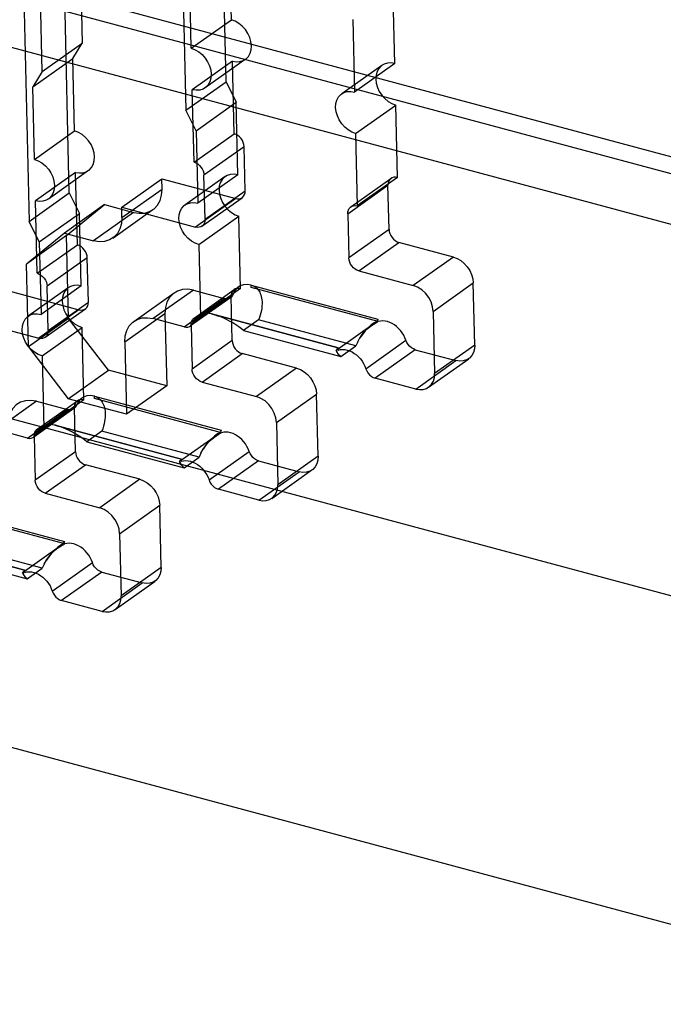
# Model space of a CAD drawing. Header units: millimetres. Extents: x 6 to 414, y 7 to 290.
# Tile 263 of 341: x 194.497 to 194.775, y 135.113 to 135.539. Entities that reach past the tile are written whole.
import ezdxf

# ---------------------------------------------------------------- set-up
doc = ezdxf.new("R2010")
doc.units = ezdxf.units.MM
doc.header["$LTSCALE"] = 23.1
doc.layers.get('0').update_dxf_attribs({"linetype": 'CONTINUOUS'})
doc.layers.add('_60383', color=7, linetype='CONTINUOUS')

msp = doc.modelspace()

# ---------------------------------------------------------------- linework, layer by layer
at = {"color": 6, "linetype": 'Continuous'}
for p, q in [((194.5208, 135.65842), (194.52388, 135.52862)), ((194.50653, 135.51632), (194.50346, 135.64612)), ((194.58604, 135.51194), (194.58339, 135.62384)), ((194.56605, 135.61154), (194.5687, 135.49963)), ((194.51829, 135.46388), (194.51564, 135.57578)), ((194.58835, 135.53871), (194.58761, 135.57005)), ((194.4983, 135.56348), (194.50095, 135.45158)), ((194.57101, 135.52641), (194.57027, 135.55774)), ((194.65892, 135.51978), (194.65818, 135.55111)), ((194.57101, 135.52641), (194.58835, 135.53871)), ((194.64084, 135.53881), (194.64158, 135.50748)), ((194.50653, 135.51632), (194.52388, 135.52862)), ((194.51986, 135.52199), (194.52388, 135.52862)), ((194.50251, 135.50969), (194.51986, 135.52199)), ((194.5206, 135.49066), (194.51986, 135.52199)), ((194.58878, 135.52081), (194.57143, 135.50851)), ((194.59435, 135.5216), (194.57701, 135.5093)), ((194.58952, 135.48948), (194.58878, 135.52081)), ((194.65892, 135.51978), (194.64158, 135.50748)), ((194.50653, 135.51632), (194.50251, 135.50969)), ((194.65335, 135.51898), (194.636, 135.50668)), ((194.5687, 135.49963), (194.58604, 135.51194)), ((194.58604, 135.51194), (194.59043, 135.50306)), ((194.50326, 135.47836), (194.50251, 135.50969)), ((194.57218, 135.47718), (194.57143, 135.50851)), ((194.57308, 135.49075), (194.59043, 135.50306)), ((194.59117, 135.47172), (194.59043, 135.50306)), ((194.57308, 135.49075), (194.5687, 135.49963)), ((194.642, 135.48957), (194.65935, 135.50187)), ((194.66009, 135.47054), (194.65935, 135.50187)), ((194.50326, 135.47836), (194.5206, 135.49066)), ((194.57308, 135.49075), (194.57383, 135.45942)), ((194.57218, 135.47718), (194.58952, 135.48948)), ((194.642, 135.48957), (194.64274, 135.45824)), ((194.59383, 135.48387), (194.57648, 135.47157)), ((194.59428, 135.46477), (194.59383, 135.48387)), ((194.5266, 135.47355), (194.50925, 135.46125)), ((194.52103, 135.47276), (194.50368, 135.46045)), ((194.52177, 135.44142), (194.52103, 135.47276)), ((194.54092, 135.45769), (194.55826, 135.46999)), ((194.55826, 135.46999), (194.59019, 135.46142)), ((194.55837, 135.46551), (194.55826, 135.46999)), ((194.5856, 135.47093), (194.56825, 135.45863)), ((194.59117, 135.47172), (194.57383, 135.45942)), ((194.57694, 135.45247), (194.57648, 135.47157)), ((194.63996, 135.45784), (194.6573, 135.47014)), ((194.66009, 135.47054), (194.64274, 135.45824)), ((194.54102, 135.45321), (194.55837, 135.46551)), ((194.57694, 135.45247), (194.59428, 135.46477)), ((194.63865, 135.45489), (194.65599, 135.46719)), ((194.65645, 135.44809), (194.65599, 135.46719)), ((194.50095, 135.45158), (194.51829, 135.46388)), ((194.50442, 135.42912), (194.50368, 135.46045)), ((194.51829, 135.46388), (194.52268, 135.455)), ((194.59019, 135.46142), (194.57284, 135.44912)), ((194.57563, 135.44952), (194.59297, 135.46182)), ((194.53348, 135.45885), (194.51614, 135.44654)), ((194.5171, 135.44545), (194.53348, 135.45885)), ((194.53348, 135.45885), (194.54608, 135.45547)), ((194.5371, 135.44436), (194.55444, 135.45666)), ((194.54092, 135.45769), (194.57284, 135.44912)), ((194.54102, 135.45321), (194.54092, 135.45769)), ((194.50533, 135.4427), (194.52268, 135.455)), ((194.52342, 135.42367), (194.52268, 135.455)), ((194.54608, 135.45547), (194.52874, 135.44316)), ((194.57425, 135.44152), (194.59159, 135.45382)), ((194.59234, 135.42249), (194.59159, 135.45382)), ((194.63865, 135.45489), (194.6391, 135.43579)), ((194.50533, 135.4427), (194.50095, 135.45158)), ((194.65645, 135.44809), (194.6391, 135.43579)), ((194.51614, 135.44654), (194.49976, 135.43315)), ((194.5171, 135.44545), (194.49976, 135.43315)), ((194.51614, 135.44654), (194.52874, 135.44316)), ((194.51795, 135.40964), (194.5171, 135.44545)), ((194.50442, 135.42912), (194.52177, 135.44142)), ((194.50533, 135.4427), (194.50607, 135.41137)), ((194.57425, 135.44152), (194.57499, 135.41019)), ((194.64341, 135.43018), (194.66075, 135.44249)), ((194.68428, 135.43617), (194.66075, 135.44249)), ((194.52607, 135.43582), (194.50873, 135.42352)), ((194.52653, 135.41672), (194.52607, 135.43582)), ((194.68428, 135.43617), (194.66693, 135.42387)), ((194.50061, 135.39734), (194.49976, 135.43315)), ((194.64341, 135.43018), (194.66693, 135.42387)), ((194.49051, 135.42193), (194.52243, 135.41337)), ((194.51784, 135.42288), (194.5005, 135.41057)), ((194.52342, 135.42367), (194.50607, 135.41137)), ((194.50918, 135.40442), (194.50873, 135.42352)), ((194.57192, 135.42185), (194.55458, 135.40954)), ((194.59234, 135.42249), (194.57179, 135.40789)), ((194.57192, 135.42185), (194.58525, 135.41827)), ((194.57221, 135.40979), (194.58955, 135.42209)), ((194.67554, 135.41267), (194.69289, 135.42497)), ((194.69353, 135.39811), (194.69289, 135.42497)), ((194.54622, 135.40835), (194.56356, 135.42065)), ((194.5679, 135.40597), (194.58525, 135.41827)), ((194.58803, 135.41867), (194.57069, 135.40637)), ((194.5709, 135.40684), (194.58824, 135.41914)), ((194.58869, 135.40004), (194.58824, 135.41914)), ((194.52243, 135.41337), (194.50509, 135.40107)), ((194.50787, 135.40146), (194.52522, 135.41377)), ((194.50918, 135.40442), (194.52653, 135.41672)), ((194.47316, 135.40963), (194.50509, 135.40107)), ((194.51795, 135.40964), (194.50061, 135.39734)), ((194.53518, 135.38723), (194.51795, 135.40964)), ((194.5423, 135.3995), (194.55964, 135.4118)), ((194.5679, 135.40597), (194.55458, 135.40954)), ((194.55964, 135.4118), (194.56038, 135.38047)), ((194.67554, 135.41267), (194.67618, 135.38581)), ((194.5065, 135.39347), (194.52384, 135.40577)), ((194.52458, 135.37443), (194.52384, 135.40577)), ((194.5709, 135.40684), (194.57135, 135.38773)), ((194.60011, 135.40898), (194.5936, 135.40437)), ((194.64211, 135.39771), (194.60011, 135.40898)), ((194.64947, 135.40698), (194.63349, 135.39564)), ((194.5936, 135.40437), (194.63561, 135.3931)), ((194.50061, 135.39734), (194.51783, 135.37493)), ((194.5423, 135.3995), (194.54304, 135.36817)), ((194.58869, 135.40004), (194.57135, 135.38773)), ((194.63561, 135.3931), (194.64211, 135.39771)), ((194.64644, 135.38786), (194.66378, 135.40016)), ((194.69353, 135.39811), (194.67618, 135.38581)), ((194.5065, 135.39347), (194.50724, 135.36213)), ((194.57566, 135.38213), (194.593, 135.39443)), ((194.61652, 135.38812), (194.593, 135.39443)), ((194.66781, 135.39612), (194.65047, 135.38381)), ((194.66781, 135.39612), (194.68534, 135.39141)), ((194.67357, 135.37991), (194.69091, 135.39221)), ((194.61652, 135.38812), (194.59918, 135.37582)), ((194.66799, 135.37911), (194.68534, 135.39141)), ((194.51783, 135.37493), (194.53518, 135.38723)), ((194.56038, 135.38047), (194.53518, 135.38723)), ((194.66799, 135.37911), (194.65047, 135.38381)), ((194.56038, 135.38047), (194.54304, 135.36817)), ((194.57566, 135.38213), (194.59918, 135.37582)), ((194.60779, 135.36461), (194.62514, 135.37691)), ((194.62577, 135.35006), (194.62514, 135.37691)), ((194.50417, 135.37379), (194.48683, 135.36149)), ((194.50314, 135.35878), (194.52049, 135.37109)), ((194.52458, 135.37443), (194.50404, 135.35984)), ((194.50417, 135.37379), (194.51749, 135.37022)), ((194.50445, 135.36174), (194.5218, 135.37404)), ((194.54304, 135.36817), (194.51783, 135.37493)), ((194.52094, 135.35198), (194.52049, 135.37109)), ((194.50015, 135.35792), (194.51749, 135.37022)), ((194.52028, 135.37062), (194.50293, 135.35831)), ((194.60779, 135.36461), (194.60843, 135.33776)), ((194.50015, 135.35792), (194.48683, 135.36149)), ((194.50314, 135.35878), (194.5036, 135.33968)), ((194.53235, 135.36093), (194.52585, 135.35632)), ((194.57436, 135.34966), (194.53235, 135.36093)), ((194.58172, 135.35893), (194.56573, 135.34759)), ((194.52585, 135.35632), (194.56786, 135.34505)), ((194.52094, 135.35198), (194.5036, 135.33968)), ((194.56786, 135.34505), (194.57436, 135.34966)), ((194.57869, 135.33981), (194.59603, 135.35211)), ((194.62577, 135.35006), (194.60843, 135.33776)), ((194.5079, 135.33408), (194.52525, 135.34638)), ((194.54877, 135.34007), (194.52525, 135.34638)), ((194.60006, 135.34806), (194.58272, 135.33576)), ((194.60006, 135.34806), (194.61758, 135.34336)), ((194.60024, 135.33106), (194.61758, 135.34336)), ((194.60581, 135.33185), (194.62316, 135.34416)), ((194.54877, 135.34007), (194.53143, 135.32777)), ((194.5079, 135.33408), (194.53143, 135.32777)), ((194.60024, 135.33106), (194.58272, 135.33576)), ((194.54004, 135.31656), (194.55738, 135.32886)), ((194.55802, 135.302), (194.55738, 135.32886)), ((194.54004, 135.31656), (194.54068, 135.2897)), ((194.50661, 135.30161), (194.4646, 135.31288)), ((194.4581, 135.30826), (194.5001, 135.29699)), ((194.51396, 135.31087), (194.49798, 135.29954)), ((194.51093, 135.29175), (194.52828, 135.30406)), ((194.5001, 135.29699), (194.50661, 135.30161)), ((194.53231, 135.30001), (194.51496, 135.28771)), ((194.53231, 135.30001), (194.54983, 135.29531)), ((194.55802, 135.302), (194.54068, 135.2897)), ((194.53249, 135.283), (194.54983, 135.29531)), ((194.53806, 135.2838), (194.5554, 135.2961)), ((194.53249, 135.283), (194.51496, 135.28771))]:
    msp.add_line(p, q, dxfattribs=at)
at = {"color": 7, "linetype": 'Continuous'}
for p, q in [((194.59691, 135.42404), (194.65165, 135.40935)), ((194.59694, 135.42299), (194.59691, 135.42404)), ((194.65181, 135.40827), (194.59694, 135.42299)), ((194.57957, 135.41173), (194.6343, 135.39705)), ((194.57994, 135.4114), (194.57957, 135.41173)), ((194.63467, 135.39671), (194.57994, 135.4114)), ((194.65165, 135.40935), (194.65131, 135.40851)), ((194.64291, 135.39945), (194.64388, 135.40117)), ((194.6343, 135.39705), (194.63446, 135.39597)), ((194.64294, 135.3995), (194.64211, 135.39771)), ((194.63492, 135.39377), (194.63561, 135.3931)), ((194.52916, 135.37598), (194.5839, 135.36129)), ((194.52919, 135.37494), (194.52916, 135.37598)), ((194.58406, 135.36021), (194.52919, 135.37494)), ((194.51182, 135.36368), (194.56655, 135.34899)), ((194.51218, 135.36335), (194.51182, 135.36368)), ((194.56692, 135.34866), (194.51218, 135.36335)), ((194.5839, 135.36129), (194.58356, 135.36046)), ((194.57518, 135.35144), (194.57436, 135.34966)), ((194.57516, 135.35139), (194.57613, 135.35312)), ((194.56655, 135.34899), (194.56671, 135.34791)), ((194.56716, 135.34572), (194.56786, 135.34505)), ((194.46141, 135.32793), (194.51614, 135.31324)), ((194.5163, 135.31216), (194.46143, 135.32688)), ((194.44406, 135.31563), (194.4988, 135.30094)), ((194.49917, 135.30061), (194.44443, 135.31529)), ((194.51614, 135.31324), (194.5158, 135.31241)), ((194.50743, 135.30339), (194.50661, 135.30161)), ((194.5074, 135.30334), (194.50837, 135.30507)), ((194.4988, 135.30094), (194.49896, 135.29986)), ((194.49941, 135.29766), (194.5001, 135.29699))]:
    msp.add_line(p, q, dxfattribs=at)
at = {"color": 6, "linetype": 'Continuous'}
for points in [[(194.59697, 135.52751), (194.59677, 135.52929), (194.59625, 135.53109), (194.59545, 135.53284), (194.59436, 135.5345), (194.59306, 135.53595), (194.5916, 135.53716), (194.59002, 135.53809), (194.58835, 135.53871)], [(194.57101, 135.52641), (194.57265, 135.5258), (194.57423, 135.52488), (194.57569, 135.52367), (194.57701, 135.5222), (194.57808, 135.52057), (194.5789, 135.51882), (194.57942, 135.51702), (194.57962, 135.51521)], [(194.58878, 135.52081), (194.59041, 135.52054), (194.59196, 135.52063), (194.59339, 135.52106), (194.59466, 135.52184), (194.59567, 135.52291), (194.5964, 135.52424), (194.59684, 135.52578), (194.59697, 135.52751)], [(194.65892, 135.51978), (194.65729, 135.52004), (194.65574, 135.51996), (194.65431, 135.51953), (194.65304, 135.51875), (194.65204, 135.51768), (194.6513, 135.51635), (194.65086, 135.5148), (194.65073, 135.51308)], [(194.57962, 135.51521), (194.5795, 135.51351), (194.57907, 135.51196), (194.57834, 135.51063), (194.57731, 135.50954), (194.57607, 135.50877), (194.57465, 135.50833), (194.57309, 135.50824), (194.57143, 135.50851)], [(194.65073, 135.51308), (194.65093, 135.5113), (194.65145, 135.5095), (194.65225, 135.50775), (194.65334, 135.50609), (194.65464, 135.50464), (194.6561, 135.50343), (194.65768, 135.5025), (194.65935, 135.50187)], [(194.63339, 135.50078), (194.63351, 135.50247), (194.63394, 135.50402), (194.63468, 135.50536), (194.6357, 135.50645), (194.63694, 135.50722), (194.63837, 135.50765), (194.63992, 135.50774), (194.64158, 135.50748)], [(194.642, 135.48957), (194.64037, 135.49018), (194.63878, 135.49111), (194.63732, 135.49231), (194.636, 135.49379), (194.63493, 135.49542), (194.63412, 135.49716), (194.6336, 135.49896), (194.63339, 135.50078)], [(194.52921, 135.47945), (194.52901, 135.48124), (194.5285, 135.48304), (194.52769, 135.48478), (194.5266, 135.48644), (194.52531, 135.48789), (194.52385, 135.48911), (194.52227, 135.49004), (194.5206, 135.49066)], [(194.59383, 135.48387), (194.59373, 135.48476), (194.59347, 135.48566), (194.59307, 135.48654), (194.59252, 135.48737), (194.59188, 135.48809), (194.59114, 135.4887), (194.59035, 135.48917), (194.58952, 135.48948)], [(194.50326, 135.47836), (194.50489, 135.47775), (194.50647, 135.47682), (194.50794, 135.47562), (194.50926, 135.47414), (194.51033, 135.47251), (194.51114, 135.47077), (194.51166, 135.46897), (194.51187, 135.46715)], [(194.52103, 135.47276), (194.52265, 135.47249), (194.52421, 135.47257), (194.52564, 135.473), (194.5269, 135.47378), (194.52791, 135.47485), (194.52865, 135.47619), (194.52909, 135.47773), (194.52921, 135.47945)], [(194.57218, 135.47718), (194.57299, 135.47687), (194.57378, 135.47641), (194.57452, 135.4758), (194.57518, 135.47507), (194.57571, 135.47425), (194.57612, 135.47338), (194.57638, 135.47248), (194.57648, 135.47157)], [(194.59117, 135.47172), (194.58954, 135.47199), (194.58798, 135.47191), (194.58656, 135.47148), (194.58529, 135.4707), (194.58428, 135.46963), (194.58354, 135.46829), (194.5831, 135.46675), (194.58298, 135.46503)], [(194.66009, 135.47054), (194.65928, 135.47067), (194.6585, 135.47063), (194.65778, 135.47042), (194.65715, 135.47003), (194.65665, 135.46949), (194.65628, 135.46883), (194.65606, 135.46805), (194.65599, 135.46719)], [(194.51187, 135.46715), (194.51175, 135.46546), (194.51132, 135.46391), (194.51058, 135.46257), (194.50956, 135.46148), (194.50832, 135.46071), (194.50689, 135.46028), (194.50534, 135.46019), (194.50368, 135.46045)], [(194.54608, 135.45547), (194.54853, 135.45506), (194.55086, 135.45519), (194.553, 135.45584), (194.5549, 135.45701), (194.55641, 135.45861), (194.55752, 135.46061), (194.55818, 135.46292), (194.55837, 135.46551)], [(194.58298, 135.46503), (194.58318, 135.46324), (194.5837, 135.46144), (194.5845, 135.4597), (194.58559, 135.45804), (194.58688, 135.45659), (194.58835, 135.45537), (194.58993, 135.45444), (194.59159, 135.45382)], [(194.59019, 135.46142), (194.591, 135.46129), (194.59178, 135.46133), (194.59249, 135.46155), (194.59312, 135.46194), (194.59363, 135.46247), (194.594, 135.46314), (194.59422, 135.46391), (194.59428, 135.46477)], [(194.56564, 135.45272), (194.56576, 135.45442), (194.56619, 135.45597), (194.56692, 135.4573), (194.56795, 135.45839), (194.56919, 135.45916), (194.57061, 135.4596), (194.57217, 135.45969), (194.57383, 135.45942)], [(194.63865, 135.45489), (194.63871, 135.45574), (194.63893, 135.45651), (194.63929, 135.45718), (194.63981, 135.45773), (194.64043, 135.45811), (194.64114, 135.45833), (194.64192, 135.45837), (194.64274, 135.45824)], [(194.54102, 135.45321), (194.54084, 135.45067), (194.54019, 135.44835), (194.53909, 135.44634), (194.53756, 135.44471), (194.5357, 135.44355), (194.53356, 135.4429), (194.53122, 135.44276), (194.52874, 135.44316)], [(194.57425, 135.44152), (194.57261, 135.44213), (194.57103, 135.44305), (194.56957, 135.44426), (194.56825, 135.44573), (194.56717, 135.44736), (194.56636, 135.44911), (194.56584, 135.45091), (194.56564, 135.45272)], [(194.57694, 135.45247), (194.57688, 135.45162), (194.57666, 135.45085), (194.57629, 135.45018), (194.57578, 135.44963), (194.57516, 135.44925), (194.57445, 135.44903), (194.57367, 135.44899), (194.57284, 135.44912)], [(194.65645, 135.44809), (194.65655, 135.4472), (194.6568, 135.4463), (194.65721, 135.44542), (194.65775, 135.44459), (194.6584, 135.44387), (194.65913, 135.44326), (194.65992, 135.4428), (194.66075, 135.44249)], [(194.52607, 135.43582), (194.52597, 135.43671), (194.52572, 135.43761), (194.52531, 135.43849), (194.52477, 135.43932), (194.52412, 135.44004), (194.52339, 135.44065), (194.5226, 135.44111), (194.52177, 135.44142)], [(194.64341, 135.43018), (194.64259, 135.43049), (194.6418, 135.43095), (194.64107, 135.43156), (194.64041, 135.43229), (194.63987, 135.43311), (194.63947, 135.43398), (194.63921, 135.43488), (194.6391, 135.43579)], [(194.68428, 135.43617), (194.68591, 135.43557), (194.68749, 135.43464), (194.68896, 135.43343), (194.69028, 135.43196), (194.69135, 135.43033), (194.69216, 135.42858), (194.69268, 135.42678), (194.69289, 135.42497)], [(194.50442, 135.42912), (194.50524, 135.42882), (194.50603, 135.42835), (194.50677, 135.42775), (194.50742, 135.42701), (194.50796, 135.4262), (194.50837, 135.42533), (194.50863, 135.42443), (194.50873, 135.42352)], [(194.52342, 135.42367), (194.52179, 135.42394), (194.52023, 135.42385), (194.5188, 135.42342), (194.51754, 135.42264), (194.51653, 135.42157), (194.51579, 135.42024), (194.51535, 135.4187), (194.51523, 135.41697)], [(194.57192, 135.42185), (194.56948, 135.42225), (194.56715, 135.42212), (194.565, 135.42147), (194.56311, 135.4203), (194.56159, 135.4187), (194.56049, 135.4167), (194.55983, 135.41439), (194.55964, 135.4118)], [(194.59234, 135.42249), (194.59152, 135.42262), (194.59074, 135.42258), (194.59003, 135.42236), (194.5894, 135.42197), (194.58889, 135.42144), (194.58852, 135.42077), (194.5883, 135.42), (194.58824, 135.41914)], [(194.59691, 135.42404), (194.59523, 135.42431), (194.5936, 135.42419), (194.59211, 135.4237), (194.59084, 135.42284), (194.58985, 135.42167), (194.58879, 135.41947)], [(194.59691, 135.42404), (194.59735, 135.4239), (194.59777, 135.42372), (194.59818, 135.42352), (194.59858, 135.42327), (194.59895, 135.42298), (194.59931, 135.42266), (194.59966, 135.42229), (194.59998, 135.42188), (194.60029, 135.42142), (194.60057, 135.42091), (194.60082, 135.42036), (194.60104, 135.41976), (194.60124, 135.4191), (194.60139, 135.41839), (194.6015, 135.41762), (194.60157, 135.41681), (194.60159, 135.41594), (194.60156, 135.41503), (194.60146, 135.41408), (194.60131, 135.41309), (194.6011, 135.41208), (194.60083, 135.41106), (194.6005, 135.41002), (194.60011, 135.40898)], [(194.67554, 135.41267), (194.67529, 135.4147), (194.67463, 135.41675), (194.6736, 135.41871), (194.67222, 135.42051), (194.67061, 135.422), (194.66883, 135.42314), (194.66693, 135.42387)], [(194.58879, 135.41947), (194.58829, 135.41888), (194.58765, 135.41844), (194.58691, 135.41819), (194.58611, 135.41813), (194.58525, 135.41827)], [(194.51523, 135.41697), (194.51543, 135.41519), (194.51594, 135.41339), (194.51675, 135.41164), (194.51784, 135.40998), (194.51913, 135.40853), (194.5206, 135.40732), (194.52218, 135.40639), (194.52384, 135.40577)], [(194.52243, 135.41337), (194.52325, 135.41323), (194.52403, 135.41328), (194.52474, 135.41349), (194.52537, 135.41388), (194.52588, 135.41442), (194.52625, 135.41508), (194.52647, 135.41585), (194.52653, 135.41672)], [(194.49788, 135.40467), (194.498, 135.40637), (194.49844, 135.40791), (194.49917, 135.40925), (194.50019, 135.41034), (194.50144, 135.41111), (194.50286, 135.41155), (194.50442, 135.41164), (194.50607, 135.41137)], [(194.5423, 135.3995), (194.54247, 135.40204), (194.54312, 135.40436), (194.54422, 135.40636), (194.54576, 135.408), (194.54762, 135.40916), (194.54976, 135.40981), (194.55209, 135.40995), (194.55458, 135.40954)], [(194.5679, 135.40597), (194.56874, 135.40583), (194.56956, 135.40589), (194.5703, 135.40614), (194.57094, 135.40657), (194.57144, 135.40715), (194.57248, 135.40933)], [(194.5709, 135.40684), (194.57096, 135.40769), (194.57117, 135.40846), (194.57154, 135.40913), (194.57205, 135.40967), (194.57267, 135.41006), (194.57339, 135.41028), (194.57416, 135.41032), (194.57499, 135.41019)], [(194.57248, 135.40933), (194.57348, 135.41052), (194.57475, 135.41139), (194.57623, 135.41189), (194.57784, 135.41201), (194.57957, 135.41173)], [(194.57957, 135.41173), (194.57995, 135.41163), (194.58034, 135.41151), (194.58074, 135.41139), (194.58115, 135.41125), (194.58157, 135.41111), (194.58201, 135.41095), (194.58246, 135.41078), (194.58292, 135.4106)], [(194.66378, 135.40016), (194.66335, 135.4013), (194.66281, 135.40238), (194.66217, 135.40343), (194.66143, 135.40441), (194.66061, 135.40531), (194.65973, 135.40612), (194.65879, 135.40683), (194.6578, 135.40742), (194.65679, 135.4079), (194.65576, 135.40824), (194.65473, 135.40846), (194.65372, 135.40853), (194.65275, 135.40847), (194.65181, 135.40827)], [(194.5065, 135.39347), (194.50486, 135.39407), (194.50328, 135.395), (194.50181, 135.39621), (194.50049, 135.39768), (194.49942, 135.39931), (194.49861, 135.40106), (194.49809, 135.40286), (194.49788, 135.40467)], [(194.50918, 135.40442), (194.50912, 135.40357), (194.50891, 135.40279), (194.50854, 135.40213), (194.50803, 135.40158), (194.50741, 135.4012), (194.50669, 135.40098), (194.50592, 135.40093), (194.50509, 135.40107)], [(194.58869, 135.40004), (194.5888, 135.39914), (194.58905, 135.39824), (194.58945, 135.39737), (194.59, 135.39654), (194.59065, 135.39582), (194.59138, 135.39521), (194.59217, 135.39474), (194.593, 135.39443)], [(194.66781, 135.39612), (194.66697, 135.39643), (194.66614, 135.39693), (194.66537, 135.39758), (194.66471, 135.39836), (194.66418, 135.39922), (194.66378, 135.40016)], [(194.69353, 135.39811), (194.69341, 135.39642), (194.69297, 135.39487), (194.69224, 135.39353), (194.69121, 135.39244), (194.68997, 135.39167), (194.68855, 135.39123), (194.68699, 135.39114), (194.68534, 135.39141)], [(194.63446, 135.39597), (194.63541, 135.39617), (194.63638, 135.39623), (194.63739, 135.39616), (194.63842, 135.39594), (194.63944, 135.3956), (194.64046, 135.39512), (194.64144, 135.39452), (194.64238, 135.39382), (194.64327, 135.39301), (194.64409, 135.3921), (194.64482, 135.39112), (194.64547, 135.39008), (194.646, 135.389), (194.64644, 135.38786)], [(194.61652, 135.38812), (194.61816, 135.38751), (194.61974, 135.38659), (194.62121, 135.38538), (194.62253, 135.3839), (194.6236, 135.38227), (194.62441, 135.38053), (194.62493, 135.37873), (194.62514, 135.37691)], [(194.64644, 135.38786), (194.64682, 135.38694), (194.64736, 135.38607), (194.64802, 135.38529), (194.64878, 135.38464), (194.6496, 135.38414), (194.65047, 135.38381)], [(194.57566, 135.38213), (194.57484, 135.38243), (194.57405, 135.3829), (194.57331, 135.3835), (194.57266, 135.38424), (194.57212, 135.38505), (194.57171, 135.38593), (194.57145, 135.38683), (194.57135, 135.38773)], [(194.66799, 135.37911), (194.66962, 135.37884), (194.67118, 135.37893), (194.67261, 135.37936), (194.67387, 135.38014), (194.67488, 135.38121), (194.67562, 135.38254), (194.67606, 135.38408), (194.67618, 135.38581)], [(194.52916, 135.37598), (194.52748, 135.37625), (194.52584, 135.37614), (194.52436, 135.37564), (194.52309, 135.37478), (194.52209, 135.37362), (194.52104, 135.37142)], [(194.52916, 135.37598), (194.5296, 135.37585), (194.53002, 135.37567), (194.53043, 135.37546), (194.53082, 135.37521), (194.5312, 135.37493), (194.53156, 135.3746), (194.53191, 135.37423), (194.53223, 135.37382), (194.53253, 135.37337), (194.53281, 135.37286), (194.53307, 135.37231), (194.53329, 135.3717), (194.53348, 135.37104), (194.53364, 135.37033), (194.53375, 135.36957), (194.53382, 135.36876), (194.53384, 135.36789), (194.5338, 135.36698), (194.53371, 135.36603), (194.53356, 135.36504), (194.53335, 135.36403), (194.53308, 135.363), (194.53275, 135.36197), (194.53235, 135.36093)], [(194.60779, 135.36461), (194.60754, 135.36665), (194.60688, 135.3687), (194.60584, 135.37066), (194.60447, 135.37246), (194.60286, 135.37395), (194.60107, 135.37508), (194.59918, 135.37582)], [(194.50417, 135.37379), (194.50173, 135.37419), (194.49939, 135.37407), (194.49725, 135.37342), (194.49535, 135.37225), (194.49384, 135.37064), (194.49273, 135.36865), (194.49207, 135.36633), (194.49189, 135.36375)], [(194.52104, 135.37142), (194.52054, 135.37082), (194.5199, 135.37039), (194.51916, 135.37014), (194.51836, 135.37008), (194.51749, 135.37022)], [(194.52458, 135.37443), (194.52377, 135.37457), (194.52299, 135.37453), (194.52228, 135.37431), (194.52164, 135.37392), (194.52114, 135.37339), (194.52077, 135.37272), (194.52055, 135.37195), (194.52049, 135.37109)], [(194.50314, 135.35878), (194.5032, 135.35963), (194.50342, 135.3604), (194.50379, 135.36107), (194.5043, 135.36162), (194.50492, 135.362), (194.50563, 135.36222), (194.50641, 135.36227), (194.50724, 135.36213)], [(194.50472, 135.36128), (194.50573, 135.36247), (194.507, 135.36334), (194.50848, 135.36384), (194.51009, 135.36395), (194.51182, 135.36368)], [(194.51182, 135.36368), (194.51219, 135.36358), (194.51258, 135.36346), (194.51298, 135.36334), (194.5134, 135.3632), (194.51382, 135.36305), (194.51426, 135.3629), (194.51471, 135.36273), (194.51517, 135.36255)], [(194.50015, 135.35792), (194.50099, 135.35778), (194.50181, 135.35784), (194.50255, 135.35808), (194.50319, 135.35852), (194.50368, 135.3591), (194.50472, 135.36128)], [(194.59603, 135.35211), (194.5956, 135.35324), (194.59506, 135.35433), (194.59441, 135.35537), (194.59368, 135.35635), (194.59286, 135.35725), (194.59198, 135.35806), (194.59103, 135.35877), (194.59005, 135.35937), (194.58903, 135.35984), (194.58801, 135.36019), (194.58698, 135.3604), (194.58597, 135.36048), (194.585, 135.36042), (194.58406, 135.36021)], [(194.52094, 135.35198), (194.52104, 135.35109), (194.5213, 135.35019), (194.5217, 135.34932), (194.52225, 135.34849), (194.52289, 135.34776), (194.52363, 135.34716), (194.52442, 135.34669), (194.52525, 135.34638)], [(194.60006, 135.34806), (194.59921, 135.34838), (194.59838, 135.34888), (194.59762, 135.34953), (194.59696, 135.35031), (194.59643, 135.35117), (194.59603, 135.35211)], [(194.62577, 135.35006), (194.62565, 135.34836), (194.62522, 135.34682), (194.62449, 135.34548), (194.62346, 135.34439), (194.62222, 135.34362), (194.6208, 135.34318), (194.61924, 135.34309), (194.61758, 135.34336)], [(194.56671, 135.34791), (194.56765, 135.34812), (194.56863, 135.34818), (194.56964, 135.3481), (194.57066, 135.34789), (194.57169, 135.34754), (194.5727, 135.34707), (194.57369, 135.34647), (194.57463, 135.34576), (194.57552, 135.34495), (194.57633, 135.34405), (194.57707, 135.34307), (194.57771, 135.34203), (194.57825, 135.34094), (194.57869, 135.33981)], [(194.5079, 135.33408), (194.50709, 135.33438), (194.5063, 135.33484), (194.50556, 135.33545), (194.5049, 135.33619), (194.50437, 135.337), (194.50396, 135.33787), (194.5037, 135.33877), (194.5036, 135.33968)], [(194.54877, 135.34007), (194.55041, 135.33946), (194.55199, 135.33853), (194.55346, 135.33732), (194.55477, 135.33585), (194.55585, 135.33422), (194.55666, 135.33247), (194.55718, 135.33067), (194.55738, 135.32886)], [(194.57869, 135.33981), (194.57907, 135.33889), (194.5796, 135.33802), (194.58027, 135.33724), (194.58103, 135.33658), (194.58185, 135.33609), (194.58272, 135.33576)], [(194.60024, 135.33106), (194.60187, 135.33079), (194.60342, 135.33087), (194.60485, 135.33131), (194.60612, 135.33209), (194.60713, 135.33316), (194.60786, 135.33449), (194.6083, 135.33603), (194.60843, 135.33776)], [(194.54004, 135.31656), (194.53978, 135.3186), (194.53912, 135.32065), (194.53809, 135.32261), (194.53671, 135.3244), (194.5351, 135.32589), (194.53332, 135.32703), (194.53143, 135.32777)], [(194.52828, 135.30406), (194.52784, 135.30519), (194.52731, 135.30628), (194.52666, 135.30732), (194.52593, 135.3083), (194.52511, 135.3092), (194.52422, 135.31001), (194.52328, 135.31072), (194.5223, 135.31132), (194.52128, 135.31179), (194.52026, 135.31214), (194.51923, 135.31235), (194.51822, 135.31243), (194.51725, 135.31236), (194.5163, 135.31216)], [(194.53231, 135.30001), (194.53146, 135.30033), (194.53063, 135.30082), (194.52987, 135.30148), (194.5292, 135.30226), (194.52867, 135.30311), (194.52828, 135.30406)], [(194.49896, 135.29986), (194.4999, 135.30006), (194.50087, 135.30013), (194.50188, 135.30005), (194.50291, 135.29984), (194.50394, 135.29949), (194.50495, 135.29901), (194.50594, 135.29842), (194.50688, 135.29771), (194.50776, 135.2969), (194.50858, 135.296), (194.50932, 135.29502), (194.50996, 135.29397), (194.5105, 135.29289), (194.51093, 135.29175)], [(194.55802, 135.302), (194.5579, 135.30031), (194.55747, 135.29876), (194.55673, 135.29743), (194.55571, 135.29633), (194.55447, 135.29557), (194.55304, 135.29513), (194.55149, 135.29504), (194.54983, 135.29531)], [(194.51093, 135.29175), (194.51132, 135.29084), (194.51185, 135.28996), (194.51252, 135.28918), (194.51328, 135.28853), (194.51409, 135.28804), (194.51496, 135.28771)], [(194.53249, 135.283), (194.53411, 135.28274), (194.53567, 135.28282), (194.5371, 135.28325), (194.53837, 135.28403), (194.53937, 135.2851), (194.54011, 135.28644), (194.54055, 135.28798), (194.54068, 135.2897)]]:
    msp.add_lwpolyline(points, dxfattribs=at)
at = {"color": 7, "linetype": 'Continuous'}
for points in [[(194.64384, 135.40109), (194.64489, 135.40263), (194.64607, 135.40405), (194.64743, 135.4054), (194.64888, 135.40656), (194.6503, 135.40747), (194.65169, 135.40818)], [(194.65131, 135.40851), (194.65007, 135.40778), (194.64879, 135.40681), (194.64743, 135.40559), (194.6461, 135.4042), (194.64493, 135.40274), (194.64388, 135.40117)], [(194.63386, 135.39538), (194.63382, 135.39594), (194.63397, 135.3963), (194.63425, 135.39656), (194.63467, 135.39671)], [(194.63561, 135.3931), (194.6349, 135.3938), (194.63436, 135.39444), (194.63401, 135.395), (194.63382, 135.3955)], [(194.63458, 135.39605), (194.63426, 135.3961), (194.63401, 135.39601), (194.63386, 135.39577)], [(194.63386, 135.39538), (194.63405, 135.39492), (194.6344, 135.39439)], [(194.57609, 135.35304), (194.57714, 135.35457), (194.57832, 135.356), (194.57968, 135.35735), (194.58113, 135.35851), (194.58255, 135.35942), (194.58394, 135.36013)], [(194.58356, 135.36046), (194.58232, 135.35972), (194.58104, 135.35876), (194.57968, 135.35754), (194.57835, 135.35615), (194.57718, 135.35469), (194.57613, 135.35312)], [(194.56786, 135.34505), (194.56715, 135.34575), (194.56661, 135.34638), (194.56625, 135.34695), (194.56607, 135.34745), (194.56607, 135.34789), (194.56622, 135.34825), (194.5665, 135.3485), (194.56692, 135.34866)], [(194.56683, 135.348), (194.56651, 135.34804), (194.56626, 135.34796), (194.5661, 135.34772), (194.56611, 135.34733), (194.56629, 135.34687), (194.56665, 135.34633)], [(194.50833, 135.30499), (194.50939, 135.30652), (194.51057, 135.30795), (194.51193, 135.3093), (194.51338, 135.31045), (194.5148, 135.31137), (194.51618, 135.31208)], [(194.5158, 135.31241), (194.51457, 135.31167), (194.51329, 135.31071), (194.51192, 135.30948), (194.5106, 135.3081), (194.50943, 135.30663), (194.50837, 135.30507)], [(194.5001, 135.29699), (194.49939, 135.29769), (194.49886, 135.29833), (194.4985, 135.29889), (194.49832, 135.29939), (194.49832, 135.29984), (194.49847, 135.3002), (194.49875, 135.30045), (194.49917, 135.30061)], [(194.49908, 135.29994), (194.49875, 135.29999), (194.4985, 135.29991), (194.49835, 135.29966), (194.49836, 135.29928), (194.49854, 135.29882), (194.49889, 135.29828)]]:
    msp.add_lwpolyline(points, dxfattribs=at)
at = {"color": 6, "linetype": 'Continuous'}
for centre in [(194.5852, 135.40663), (194.51745, 135.35857)]:
    msp.add_ellipse(centre, major_axis=(0.01004, -0.00504), ratio=0.239338, start_param=0.710135, end_param=1.917993, dxfattribs=at)
at = {"layer": '_60383', "color": 7, "linetype": 'Continuous'}
for p, q in [((193.93107, 135.69959), (197.2713, 134.80328)), ((197.28698, 134.80633), (193.94675, 135.70264)), ((193.88901, 135.68899), (197.22924, 134.79269)), ((197.46824, 134.5679), (193.39376, 135.66123)), ((193.41729, 135.51298), (197.34895, 134.45797))]:
    msp.add_line(p, q, dxfattribs=at)

doc.saveas('drawing.dxf')
